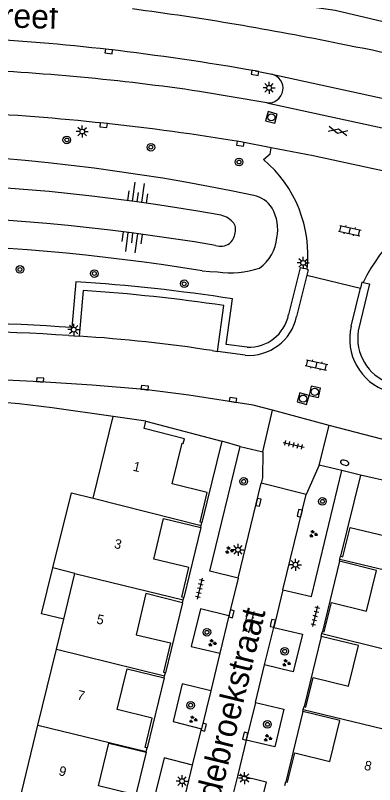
# Model space of a CAD drawing. Extents: x 125000 to 129004, y 397500 to 399008.
# Drawn here: x 127563.1 to 127600.7, y 398616.6 to 398697.1 of the extents above; entities that cross this region are included whole.
import ezdxf

# ---------------------------------------------------------------- set-up
doc = ezdxf.new("R2010")
doc.units = 0
for name, color, linetype in [('gg-afsc-muur', 7, 'Continuous'), ('gg-anno-huisnummerreeks BGT', 7, 'Continuous'), ('gg-anno-openbare ruimte label', 7, 'Continuous'), ('gg-bbg-hoofdgebouw', 7, 'Continuous'), ('gg-bbg-luifel en loopbrug', 7, 'Continuous'), ('gg-bbg-tussenscheiding', 7, 'Continuous'), ('gg-knt-BGT kruinlijn', 7, 'Continuous'), ('gg-knt-bovenkant onderkant talud', 7, 'Continuous'), ('gg-knt-verharding', 7, 'Continuous'), ('gg-knt-verharding nz', 7, 'Continuous'), ('gt-grn-weggrens', 7, 'Continuous'), ('gt-symb-boom', 7, 'Continuous'), ('gt-symb-brandkraan', 7, 'Continuous'), ('gt-symb-gesloten verharding', 7, 'Continuous'), ('gt-symb-groenvak', 7, 'Continuous'), ('gt-symb-klinker verharding', 7, 'Continuous'), ('gt-symb-kolk', 7, 'Continuous'), ('gt-symb-lichtmast', 7, 'Continuous'), ('gt-symb-rioolschacht', 7, 'Continuous'), ('gt-symb-talud symbool', 7, 'Continuous'), ('gt-symb-tegel verharding', 7, 'Continuous')]:
    doc.layers.add(name, color=color, linetype=linetype)

# ---------------------------------------------------------------- blocks, each defined once
blk = doc.blocks.new('gt0-KOLK')
at = {"layer": 'gt-symb-kolk'}
blk.add_lwpolyline([(0, 0), (0.375, 0), (0.375, 0.4), (-0.375, 0.4), (-0.375, 0), (0, 0)], dxfattribs=at)
blk = doc.blocks.new('gt0-RS')
at = {"layer": 'gt-symb-rioolschacht'}
blk.add_lwpolyline([(-0.5, -0.5), (0.5, -0.5), (0.5, 0.5), (-0.5, 0.5)], close=True, dxfattribs=at)
blk.add_circle((0, 0), 0.375, dxfattribs=at)
blk = doc.blocks.new('gt0-LMAST')
at = {"layer": 'gt-symb-lichtmast'}
for p, q in [((-0.182, 0.173), (-0.447, 0.438)), ((-0.005, 0.246), (-0.005, 0.621)), ((0.172, 0.173), (0.437, 0.438)), ((-0.255, -0.004), (-0.63, -0.004)), ((-0.182, -0.181), (-0.447, -0.446)), ((-0.005, -0.254), (-0.005, -0.629)), ((0.437, -0.446), (0.172, -0.181)), ((0.245, -0.004), (0.62, -0.004))]:
    blk.add_line(p, q, dxfattribs=at)
blk.add_circle((-0.005, -0.004), 0.25, dxfattribs=at)
blk = doc.blocks.new('gt0-BOOM')
at = {"layer": 'gt-symb-boom'}
for radius in [0.4, 0.2]:
    blk.add_circle((0, 0), radius, dxfattribs=at)
blk = doc.blocks.new('gt0-GRVAK')
at = {"layer": 'gt-symb-groenvak'}
for p, q in [((-0.11, 0.189), (-0.228, 0.24)), ((-0.182, 0.153), (0.088, 0.153)), ((-0.091, 0.211), (-0.156, 0.322)), ((-0.047, 0.214), (-0.047, 0.393)), ((-0.004, 0.211), (0.061, 0.322)), ((0.015, 0.189), (0.133, 0.24)), ((0.262, -0.052), (0.197, 0.059)), ((0.305, -0.049), (0.305, 0.13)), ((0.349, -0.052), (0.414, 0.059)), ((-0.245, -0.228), (-0.363, -0.177)), ((-0.318, -0.264), (-0.047, -0.264)), ((-0.226, -0.206), (-0.291, -0.095)), ((-0.183, -0.203), (-0.183, -0.024)), ((-0.139, -0.206), (-0.074, -0.095)), ((-0.12, -0.228), (-0.002, -0.177)), ((0.243, -0.074), (0.125, -0.023)), ((0.17, -0.11), (0.441, -0.11)), ((0.368, -0.074), (0.486, -0.023))]:
    blk.add_line(p, q, dxfattribs=at)
blk = doc.blocks.new('gt0-TEG1')
at = {"layer": 'gt-symb-tegel verharding'}
for p, q in [((-1.125, 0), (1.125, 0)), ((-0.9, -0.25), (-0.9, 0.25)), ((-0.45, -0.25), (-0.45, 0.25)), ((0, -0.25), (0, 0.25)), ((0.45, -0.25), (0.45, 0.25)), ((0.9, -0.25), (0.9, 0.25))]:
    blk.add_line(p, q, dxfattribs=at)
blk = doc.blocks.new('gt0-TALUD_1')
at = {"layer": 'gt-symb-talud symbool'}
for p, q in [((-1, -1), (-1, 0)), ((-0.5, -2), (-0.5, 0)), ((0, -1), (0, 0)), ((0.5, -2), (0.5, 0)), ((1, -1), (1, 0))]:
    blk.add_line(p, q, dxfattribs=at)
blk = doc.blocks.new('gt0-GESVH1')
at = {"layer": 'gt-symb-gesloten verharding'}
for p, q in [((-0.992, -0.261), (0.008, 0.239)), ((0.008, -0.261), (-0.992, 0.239)), ((0.008, 0.239), (1.008, -0.261)), ((1.008, 0.239), (0.008, -0.261))]:
    blk.add_line(p, q, dxfattribs=at)
blk = doc.blocks.new('gt0-KL1')
at = {"layer": 'gt-symb-klinker verharding'}
for p, q in [((-1.15, 0.3), (1.15, 0.3)), ((-1, -0.3), (-1, 0.3)), ((-0.5, 0.3), (-0.5, 0.45)), ((0, -0.3), (0, 0.3)), ((0.5, 0.3), (0.5, 0.45)), ((1, -0.3), (1, 0.3)), ((-1.15, -0.3), (1.15, -0.3)), ((-0.5, -0.45), (-0.5, -0.3)), ((0.5, -0.45), (0.5, -0.3))]:
    blk.add_line(p, q, dxfattribs=at)
blk = doc.blocks.new('gt0-BR')
at = {"layer": 'gt-symb-brandkraan'}
for centre, radius, start, end in [((-0.244, 0), 0.206, 107.56694, 252.43307), ((0.599, -2.664), 3, 106.89205, 107.56694), ((0, -0.691), 0.938, 73.10799, 106.89205), ((-0.599, -2.664), 3, 72.43309, 73.10799), ((0.244, 0), 0.206, 287.56695, 72.43309), ((0.599, 2.664), 3, 252.43307, 253.10797), ((0, 0.691), 0.938, 253.10797, 286.89206), ((-0.599, 2.664), 3, 286.89206, 287.56695)]:
    blk.add_arc(centre, radius, start, end, dxfattribs=at)

msp = doc.modelspace()

# ---------------------------------------------------------------- linework, layer by layer
at = {"layer": 'gg-afsc-muur'}
msp.add_lwpolyline([(127573.312, 398655.079), (127566.91, 398655.992), (127563.466, 398656.415), (127560.008, 398656.703)], dxfattribs=at)
at = {"layer": 'gg-bbg-hoofdgebouw'}
for p, q in [((127571.224, 398646.525), (127573.312, 398655.079)), ((127576.739, 398654.591), (127573.312, 398655.079)), ((127582.487, 398643.474), (127582.538, 398643.684)), ((127582.538, 398643.684), (127582.612, 398643.987)), ((127597.077, 398640.152), (127597.152, 398640.453)), ((127597.024, 398639.937), (127597.077, 398640.152)), ((127569.305, 398638.665), (127566.983, 398639.232)), ((127568.134, 398633.865), (127569.305, 398638.665)), ((127580.569, 398635.591), (127580.643, 398635.897)), ((127580.643, 398635.897), (127580.702, 398636.142)), ((127567.367, 398630.721), (127568.134, 398633.865)), ((127595.106, 398632.067), (127595.18, 398632.368)), ((127595.18, 398632.368), (127595.235, 398632.592)), ((127565.429, 398622.783), (127567.367, 398630.721)), ((127578.658, 398627.743), (127578.708, 398627.952)), ((127578.708, 398627.952), (127578.784, 398628.265)), ((127593.188, 398624.209), (127593.24, 398624.42)), ((127593.24, 398624.42), (127593.314, 398624.722)), ((127563.487, 398614.825), (127565.429, 398622.783)), ((127576.772, 398620.014), (127576.867, 398620.404)), ((127576.754, 398619.94), (127576.772, 398620.014)), ((127591.301, 398616.479), (127591.395, 398616.858))]:
    msp.add_line(p, q, dxfattribs=at)
for points in [[(127582.612, 398643.987), (127582.42, 398644.034), (127583.177, 398647.12), (127579.489, 398648.023), (127580.534, 398652.292), (127580.651, 398652.262), (127580.777, 398652.762), (127576.546, 398653.819), (127576.739, 398654.591)], [(127566.983, 398639.232), (127568.932, 398647.084), (127571.224, 398646.525)], [(127597.152, 398640.453), (127597.385, 398640.395), (127598.132, 398643.482), (127601.804, 398642.594), (127602.837, 398646.869), (127602.72, 398646.898), (127602.839, 398647.376), (127607.051, 398646.353), (127607.239, 398647.125)], [(127580.702, 398636.142), (127580.498, 398636.191), (127581.234, 398639.27), (127577.569, 398640.146), (127578.591, 398644.41), (127582.487, 398643.474)], [(127595.235, 398632.592), (127595.429, 398632.545), (127596.193, 398635.63), (127599.869, 398634.72), (127600.923, 398638.97), (127597.024, 398639.937)], [(127580.569, 398635.591), (127576.724, 398636.577), (127575.732, 398632.248), (127579.317, 398631.386), (127578.571, 398628.316), (127578.784, 398628.265)], [(127593.314, 398624.722), (127593.518, 398624.671), (127594.282, 398627.765), (127597.959, 398626.857), (127599.006, 398631.106), (127595.106, 398632.067)], [(127576.867, 398620.404), (127576.661, 398620.453), (127577.407, 398623.529), (127573.736, 398624.419), (127574.774, 398628.69), (127578.658, 398627.743)], [(127591.395, 398616.858), (127591.589, 398616.811), (127592.346, 398619.898), (127596.034, 398618.993), (127597.08, 398623.254), (127593.188, 398624.209)], [(127574.915, 398612.386), (127574.71, 398612.435), (127575.461, 398615.527), (127571.781, 398616.421), (127572.872, 398620.892), (127576.754, 398619.94)]]:
    msp.add_lwpolyline(points, dxfattribs=at)
at = {"layer": 'gg-bbg-luifel en loopbrug'}
msp.add_lwpolyline([(127568.134, 398633.865), (127565.793, 398634.437), (127566.983, 398639.232)], dxfattribs=at)
at = {"layer": 'gg-bbg-tussenscheiding'}
for p, q in [((127571.224, 398646.525), (127582.538, 398643.684)), ((127597.077, 398640.152), (127608.436, 398637.424)), ((127569.305, 398638.665), (127580.643, 398635.897)), ((127595.18, 398632.368), (127606.513, 398629.556)), ((127567.367, 398630.721), (127578.708, 398627.952)), ((127593.24, 398624.42), (127604.582, 398621.658)), ((127565.429, 398622.783), (127576.772, 398620.014))]:
    msp.add_line(p, q, dxfattribs=at)
at = {"layer": 'gg-knt-BGT kruinlijn'}
msp.add_lwpolyline([(127657.384, 398690.464), (127654.334, 398686.391), (127649.505, 398684.8), (127611.968, 398693.952), (127596.563, 398697.599), (127581.29, 398699.792), (127568.049, 398701.319), (127549.612, 398702.396), (127531.053, 398702.087), (127511.269, 398701.131), (127506.344, 398703.065), (127503.618, 398706.656), (127502.243, 398710.983), (127502.204, 398711.88), (127502.94, 398715.505), (127505.537, 398719.155), (127509.691, 398721.963), (127518.37, 398722.816), (127538.025, 398723.901), (127556.681, 398724.203), (127572.874, 398722.785), (127587.941, 398721.056), (127606.218, 398717.463), (127631.847, 398711.251)], dxfattribs=at)
for centre, radius, start, end in [((127545.836, 398459.857), 219.751, 79.89055, 98.61046), ((127546.76, 398454.021), 222.119, 80.34103, 98.7001), ((127584.077, 398673.842), 2.378, 41.81817, 81.97491), ((127585.036, 398674.673), 1.109, 340.45769, 42.84693), ((127584.555, 398674.409), 1.529, 307.57664, 355.98276), ((127584.554, 398674.538), 1.634, 251.20865, 304.85372)]:
    msp.add_arc(centre, radius, start, end, dxfattribs=at)
at = {"layer": 'gg-knt-bovenkant onderkant talud'}
msp.add_lwpolyline([(127582.638, 398670.327), (127583.433, 398670.25), (127584.232, 398670.232)], dxfattribs=at)
for centre, radius, start, end in [((127544.542, 398472.345), 210.431, 78.06721, 99.16813), ((127587.46, 398675.319), 2.969, 32.07241, 78.49704), ((127586.011, 398674.682), 4.541, 348.73988, 29.18261), ((127586.017, 398674.235), 4.47, 306.07902, 354.35346), ((127547.875, 398457.937), 215.216, 80.70463, 98.13391), ((127585.627, 398679.639), 9.51, 261.56394, 288.52778)]:
    msp.add_arc(centre, radius, start, end, dxfattribs=at)
at = {"layer": 'gg-knt-verharding'}
for p, q in [((127588.206, 398691.251), (127589.955, 398690.918)), ((127589.403, 398687.924), (127582.367, 398689.109)), ((127589.868, 398683.211), (127586.678, 398683.829)), ((127593.614, 398669.89), (127592.537, 398665.568)), ((127593.614, 398669.89), (127599.222, 398668.524)), ((127569.403, 398669.177), (127568.977, 398664.399)), ((127570.165, 398668.282), (127569.749, 398663.491)), ((127598.262, 398664.543), (127599.222, 398668.524)), ((127584.257, 398661.896), (127584.909, 398666.697)), ((127568.663, 398663.557), (127569.749, 398663.491)), ((127587.138, 398661.49), (127584.257, 398661.896)), ((127595.963, 398654.163), (127590.016, 398655.736)), ((127576.739, 398654.591), (127584.694, 398652.516)), ((127584.694, 398652.516), (127582.612, 398643.987)), ((127586.621, 398651.944), (127588.998, 398651.383)), ((127594.914, 398649.988), (127593.545, 398646.931)), ((127597.286, 398649.422), (127594.914, 398649.988)), ((127599.244, 398648.952), (127597.152, 398640.453)), ((127607.239, 398647.125), (127599.244, 398648.952)), ((127586.398, 398638.158), (127588.816, 398648.094)), ((127593.545, 398646.931), (127588.816, 398648.094)), ((127591.109, 398636.95), (127593.545, 398646.931)), ((127582.487, 398643.474), (127580.702, 398636.142)), ((127597.024, 398639.937), (127595.235, 398632.592)), ((127586.398, 398638.158), (127585.443, 398634.219)), ((127591.109, 398636.95), (127590.147, 398633.017)), ((127580.569, 398635.591), (127578.784, 398628.265)), ((127585.443, 398634.219), (127584.489, 398630.303)), ((127589.185, 398629.081), (127590.147, 398633.017)), ((127595.106, 398632.067), (127593.314, 398624.722)), ((127584.489, 398630.303), (127583.531, 398626.375)), ((127588.23, 398625.169), (127589.185, 398629.081)), ((127578.658, 398627.743), (127576.867, 398620.404)), ((127583.531, 398626.375), (127582.564, 398622.405)), ((127588.23, 398625.169), (127587.267, 398621.227)), ((127593.188, 398624.209), (127591.395, 398616.858)), ((127581.64, 398618.61), (127582.564, 398622.405)), ((127587.267, 398621.227), (127586.37, 398617.588)), ((127576.754, 398619.94), (127574.915, 398612.386)), ((127580.616, 398614.399), (127581.64, 398618.61)), ((127586.37, 398617.588), (127585.328, 398613.354))]:
    msp.add_line(p, q, dxfattribs=at)
for points in [[(127589.066, 398681.979), (127589.766, 398682.597), (127589.868, 398683.211)], [(127609.131, 398679.036), (127601.855, 398680.732), (127594.282, 398682.355), (127589.868, 398683.211)], [(127593.631, 398670.509), (127592.909, 398670.643), (127591.697, 398665.752)], [(127593.631, 398670.509), (127593.75, 398670.437), (127593.614, 398669.89)], [(127599.51, 398669.124), (127600.187, 398668.965), (127598.999, 398664.068)], [(127599.51, 398669.124), (127599.37, 398669.136), (127599.222, 398668.524)], [(127587.364, 398662.338), (127585.168, 398662.634), (127585.821, 398667.406)], [(127590.016, 398655.736), (127587.995, 398656.271), (127581.225, 398657.306), (127576.599, 398657.899), (127571.127, 398658.365), (127565.648, 398658.727), (127560.587, 398658.958), (127557.924, 398659.03), (127555.261, 398659.045), (127549.612, 398658.951), (127543.965, 398658.752), (127538.998, 398658.439), (127534.042, 398657.992), (127530.081, 398657.583)], [(127648.049, 398629.801), (127646.179, 398631.006), (127640.757, 398634.271), (127635.29, 398637.459), (127630.74, 398639.901), (127626.151, 398642.27), (127618.975, 398645.65), (127613.303, 398648.187), (127608.207, 398650.248), (127601.469, 398652.706), (127595.963, 398654.163)], [(127586.398, 398638.158), (127583.437, 398638.903), (127586.621, 398651.944)], [(127588.998, 398651.383), (127588.953, 398648.658), (127588.816, 398648.094)], [(127591.109, 398636.95), (127594.079, 398636.259), (127597.286, 398649.422)], [(127585.443, 398634.219), (127582.471, 398634.97), (127581.469, 398631.004), (127584.489, 398630.303)], [(127590.147, 398633.017), (127593.145, 398632.315), (127592.169, 398628.377), (127589.185, 398629.081)], [(127583.531, 398626.375), (127580.552, 398627.1), (127579.585, 398623.156), (127582.564, 398622.405)], [(127588.23, 398625.169), (127591.203, 398624.441), (127590.241, 398620.5), (127587.267, 398621.227)], [(127581.64, 398618.61), (127578.667, 398619.359), (127577.625, 398615.129), (127580.616, 398614.399)], [(127586.37, 398617.588), (127589.358, 398616.859), (127588.304, 398612.632), (127585.328, 398613.354)]]:
    msp.add_lwpolyline(points, dxfattribs=at)
for centre, radius, start, end in [((127535.549, 398394.758), 305.585, 78.39232, 82.51954), ((127545.116, 398449.229), 245.836, 83.51856, 86.89771), ((127556.602, 398480.585), 217.303, 75.57799, 79.27666), ((127542.292, 398430.817), 264.45, 80.00152, 83.36091), ((127547.967, 398454.801), 236.82, 81.6478, 87.72448), ((127589.589, 398689.438), 1.525, 351.39269, 76.09576), ((127589.588, 398689.437), 1.525, 263.01568, 351.42481), ((127545.804, 398436.681), 250.507, 83.92173, 87.23659), ((127548.564, 398457.14), 229.87, 80.45603, 84.06603), ((127580.694, 398672.003), 13.023, 353.4109, 49.9937), ((127613.66, 398662.463), 15.639, 106.25499, 154.79194), ((127558.029, 398486.745), 182.786, 81.25436, 86.43233), ((127557.609, 398482.114), 186.591, 81.58686, 86.14152), ((127587.49, 398666.637), 5.159, 266.08706, 348.04227), ((127587.511, 398666.609), 4.273, 268.03375, 348.43588), ((127554.602, 398463.526), 201.387, 85.90687, 91.96702), ((127554.65, 398459.156), 204.881, 86.07817, 92.17625), ((127603.832, 398663.194), 5.731, 166.38907, 252.40628), ((127603.871, 398663.27), 4.936, 170.70162, 251.10562)]:
    msp.add_arc(centre, radius, start, end, dxfattribs=at)
at = {"layer": 'gg-knt-verharding nz'}
msp.add_line((127583.692, 398661.987), (127584.257, 398661.896), dxfattribs=at)
msp.add_arc((127560.247, 398510.018), 153.766, 81.22977, 86.4571, dxfattribs=at)
at = {"layer": 'gt-grn-weggrens'}
for p, q in [((127589.955, 398690.918), (127612.062, 398686.086)), ((127589.403, 398687.924), (127611.347, 398683.15)), ((127588.998, 398651.383), (127590.016, 398655.736)), ((127594.914, 398649.988), (127595.963, 398654.163)), ((127586.621, 398651.944), (127584.694, 398652.516)), ((127599.244, 398648.952), (127597.286, 398649.422))]:
    msp.add_line(p, q, dxfattribs=at)

# ---------------------------------------------------------------- block references
at = {"layer": 'gt-symb-boom'}
for p in [(127568.455, 398684.032), (127577.264, 398683.271), (127586.501, 398681.723), (127563.547, 398670.481), (127571.345, 398670.05), (127580.755, 398668.978), (127586.994, 398648.292), (127595.241, 398646.204), (127583.139, 398632.505), (127591.293, 398630.512), (127581.43, 398624.869), (127589.478, 398622.865)]:
    msp.add_blockref('gt0-BOOM', p, dxfattribs=at)
at = {"layer": 'gt-symb-brandkraan', "rotation": -17.40188791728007}
msp.add_blockref('gt0-BR', (127597.566, 398650.251), dxfattribs=at)
at = {"layer": 'gt-symb-gesloten verharding', "rotation": -12.590950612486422}
msp.add_blockref('gt0-GESVH1', (127596.856, 398684.979), dxfattribs=at)
at = {"layer": 'gt-symb-groenvak'}
for p in [(127594.269, 398642.783), (127585.46, 398641.085), (127583.682, 398631.383), (127591.44, 398629.281), (127581.661, 398623.379), (127589.501, 398621.438)]:
    msp.add_blockref('gt0-GRVAK', p, dxfattribs=at)
at = {"layer": 'gt-symb-klinker verharding'}
for p, rotation in [((127598.107, 398674.545), -12.590950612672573), ((127594.62, 398660.483), -12.590950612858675), ((127587.484, 398633.641), -104.18918015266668)]:
    msp.add_blockref('gt0-KL1', p, dxfattribs=dict(at, rotation=rotation))
at = {"layer": 'gt-symb-kolk'}
for p, rotation in [((127572.866, 398693.494), 173.5143396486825), ((127588.206, 398691.251), 169.85920685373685), ((127572.329, 398685.779), 173.912991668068), ((127586.678, 398683.829), 170.44347238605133), ((127565.648, 398658.727), -3.154392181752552), ((127576.599, 398657.899), -6.257933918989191), ((127585.838, 398656.625), -9.029198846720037), ((127588.346, 398646.154), -103.64723833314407), ((127592.669, 398645.006), -103.64723833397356), ((127585.508, 398634.486), -103.6472383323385), ((127589.845, 398633.484), -103.64723833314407), ((127583.003, 398622.517), 76.35276166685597), ((127587.352, 398621.577), 76.35276166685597)]:
    msp.add_blockref('gt0-KOLK', p, dxfattribs=dict(at, rotation=rotation))
at = {"layer": 'gt-symb-lichtmast'}
for p in [(127589.657, 398689.494), (127570.073, 398684.914), (127593.225, 398671.164), (127569.184, 398664.182), (127586.399, 398641.134), (127592.417, 398639.578), (127587.078, 398617.248), (127580.538, 398616.92)]:
    msp.add_blockref('gt0-LMAST', p, dxfattribs=at)
at = {"layer": 'gt-symb-rioolschacht'}
for p, rotation in [((127589.893, 398686.398), 74.62927456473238), ((127594.44, 398657.669), 76.88085536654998), ((127593.224, 398656.958), 73.32270606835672)]:
    msp.add_blockref('gt0-RS', p, dxfattribs=dict(at, rotation=rotation))
at = {"layer": 'gt-symb-talud symbool'}
for p, xscale, yscale, rotation in [((127575.79, 398677.557), 1.0004179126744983, 1.0004179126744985, 171.7241071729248), ((127575.385, 398674.273), 0.9997524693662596, 0.9997524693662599, -7.587069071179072)]:
    msp.add_blockref('gt0-TALUD_1', p, dxfattribs=dict(at, xscale=xscale, yscale=yscale, rotation=rotation))
at = {"layer": 'gt-symb-tegel verharding'}
for p, rotation in [((127592.223, 398652.122), -13.174926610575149), ((127582.4, 398637.06), 76.40843956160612), ((127594.499, 398634.184), 76.40843956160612)]:
    msp.add_blockref('gt0-TEG1', p, dxfattribs=dict(at, rotation=rotation))

# ---------------------------------------------------------------- texts
at = {"layer": 'gg-anno-huisnummerreeks BGT'}
for s, rotation, p in [('1', 346.2, (127575.316, 398649.431)), ('3', 346.5, (127573.342, 398641.341)), ('5', 347.1, (127571.502, 398633.436)), ('7', 346.4, (127569.482, 398625.5)), ('8', 346.2, (127599.544, 398618.142)), ('9', 346.3, (127567.542, 398617.559))]:
    msp.add_text(s, height=1, rotation=rotation, dxfattribs=at).set_placement(p)
at = {"layer": 'gg-anno-openbare ruimte label'}
for s, rotation, p in [('Dalemdreef', 358.4, (127550.205, 398696.141)), ('Oldebroekstraat', 76.3, (127583.662, 398611.576))]:
    msp.add_text(s, height=2.5, rotation=rotation, dxfattribs=at).set_placement(p)

doc.saveas('drawing.dxf')
